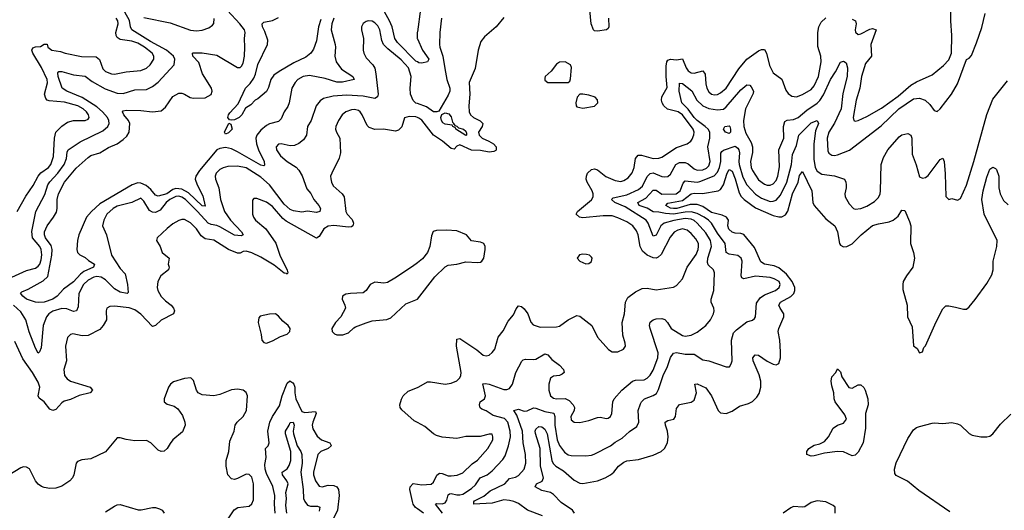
# Model space of a CAD drawing. Header units: inches. Extents: x 1694797 to 1849917, y 907313 to 1017959.
# Tile 694 of 834: x 1817283 to 1824009, y 961589 to 964939. Entities that reach past the tile are written whole.
import ezdxf

# ---------------------------------------------------------------- set-up
doc = ezdxf.new("R2010")
doc.units = ezdxf.units.IN
doc.header["$MEASUREMENT"] = 0
doc.layers.add('B8916', color=7, linetype='Continuous')
doc.layers.add('B8926', color=7, linetype='Continuous')

msp = doc.modelspace()

# ---------------------------------------------------------------- linework, layer by layer
at = {"layer": 'B8916', "color": 5}
for points, elevation in [([(1820000, 964650), (1819990, 964656), (1819863.7, 964783.7), (1819846.6, 964810), (1819826.5, 964890), (1819810.3, 964930), (1819750, 965036.8)], 640), ([(1817230, 963180.6), (1817330, 963226.3), (1817390, 963241.7), (1817410, 963255.6), (1817420.2, 963270), (1817430, 963299.1), (1817433.3, 963333.3), (1817430.4, 963370), (1817420.5, 963390), (1817371.2, 963450), (1817366.6, 963493.4), (1817394, 963630), (1817455, 963745), (1817475.8, 963810), (1817488, 963832), (1817544.1, 963890), (1817587.4, 963950), (1817601.8, 963990), (1817606.4, 964033.6), (1817613.8, 964050), (1817696.3, 964103.7), (1817850, 964180.8), (1817884.1, 964210), (1817894, 964230), (1817893.1, 964250), (1817883.6, 964270), (1817849.1, 964310), (1817810, 964342.6), (1817710, 964407.5), (1817604.4, 964450), (1817572.4, 964470), (1817545.5, 964550), (1817543.4, 964576.6), (1817550, 964584.9), (1817570, 964585.4), (1817650, 964561.3), (1817730, 964551.9), (1817777.3, 964517.3), (1817866.5, 964466.5), (1817950, 964437), (1817990, 964434.7), (1818070, 964459.5), (1818150, 964461.9), (1818190, 964482.3), (1818230, 964511), (1818339.3, 964630), (1818343.2, 964670), (1818334, 964690), (1818286.1, 964730), (1818176.9, 964790), (1818049.6, 964869.7), (1818040.6, 964890), (1818032.4, 964932.4), (1818002, 964990)], 660), ([(1817265.8, 963630), (1817325.8, 963734.2), (1817374.3, 963805.7), (1817408.7, 963870), (1817427.6, 963892.4), (1817479.5, 963930), (1817495.7, 963950), (1817514.5, 964005.5), (1817521.3, 964130), (1817530.7, 964170), (1817570, 964211.2), (1817610, 964238.9), (1817650, 964249.3), (1817730.5, 964249.4), (1817750, 964258.7), (1817758, 964270), (1817753.8, 964290), (1817739.3, 964310), (1817716.5, 964330), (1817679.2, 964350), (1817590, 964375.8), (1817485.2, 964385.2), (1817469.9, 964389.9), (1817460.8, 964400.8), (1817452.9, 964430), (1817472.9, 964507.1), (1817471.4, 964530), (1817433.1, 964613.1), (1817372.6, 964710), (1817367, 964730), (1817373.3, 964746.7), (1817390, 964753.9), (1817425.1, 964754.9), (1817450, 964772.3), (1817470, 964771.3), (1817474.6, 964750), (1817501.6, 964730), (1817562.3, 964722.3), (1817593.4, 964710), (1817706.4, 964686.4), (1817805.2, 964685.2), (1817827.4, 964667.4), (1817850, 964602), (1817870, 964584.1), (1817910, 964568.4), (1817930, 964566.8), (1818010, 964583.2), (1818110, 964591.7), (1818150, 964607.6), (1818174.4, 964630), (1818198.5, 964670), (1818199.8, 964690), (1818187.9, 964710), (1818135.4, 964750), (1818090, 964777.7), (1818050, 964791.5), (1817970, 964804.1), (1817950, 964817.6), (1817941.7, 964830), (1817939, 964850), (1817954.8, 964910), (1817952.5, 964930), (1817942.7, 964950)], 680), ([(1819430, 964949.8), (1819414.4, 964910), (1819411.9, 964870), (1819437.1, 964770), (1819439.8, 964750), (1819435.5, 964690), (1819445.5, 964650), (1819481.7, 964601.7), (1819559.5, 964550), (1819567.3, 964530), (1819487.3, 964512.7), (1819450, 964511.6), (1819370, 964537.6), (1819263.2, 964556.8), (1819219.5, 964550), (1819183.2, 964530), (1819163.9, 964510), (1819142.2, 964470), (1819124.4, 964370), (1819114.3, 964345.7), (1819088.7, 964310), (1819070, 964262.6), (1819050, 964244.1), (1818990, 964227.7), (1818970, 964217), (1818930, 964184.8), (1818903.9, 964150), (1818897.3, 964130), (1818900.6, 964090), (1818913.5, 964050), (1818953.3, 963970), (1818955.8, 963944.2), (1818950, 963941.4), (1818930, 963946.1), (1818770, 964036.7), (1818730, 964055.7), (1818690, 964065.3), (1818650, 964058.2), (1818630, 964049.4), (1818510.9, 963910), (1818485.9, 963870), (1818482.2, 963850), (1818494.7, 963810), (1818535.1, 963735.1), (1818550, 963666), (1818530, 963668.5), (1818435.3, 963755.3), (1818390, 963782.1), (1818350, 963786.4), (1818330, 963778.2), (1818288.9, 963750), (1818230, 963733.3), (1818210, 963741.6), (1818179.3, 963779.3), (1818147.2, 963807.2), (1818110, 963822.8), (1818090, 963823.9), (1818051.6, 963810), (1817830, 963681.1), (1817773.3, 963630), (1817740.1, 963590), (1817688.1, 963470), (1817677.7, 963430), (1817674.4, 963370), (1817677.8, 963350), (1817693.4, 963333.4), (1817730, 963315.2), (1817753.9, 963293.9), (1817793.1, 963270), (1817787.8, 963250), (1817721, 963219), (1817698.5, 963201.5), (1817650, 963148.4), (1817581.7, 963098.3), (1817539.7, 963050), (1817510.3, 963030), (1817449.3, 963010.7), (1817410, 963006.8), (1817390, 963009.8), (1817330, 963030.9), (1817303.8, 963050), (1817289.7, 963070.3), (1817298.7, 963081.3), (1817341.1, 963098.9), (1817444, 963156), (1817474.6, 963185.4), (1817501.8, 963330), (1817504, 963370), (1817497.5, 963397.5), (1817460.1, 963450), (1817452.5, 963470), (1817453, 963490), (1817470, 963531.1), (1817514.6, 963590), (1817534.8, 963625.2), (1817539.9, 963650), (1817538.8, 963710), (1817547.8, 963750), (1817590, 963829.1), (1817670, 963923.9), (1817750, 963997.8), (1817770, 964011.3), (1817830.8, 964029.2), (1817890, 964065.3), (1817948.3, 964091.7), (1817990, 964119.7), (1818015.9, 964144.1), (1818029.9, 964170.1), (1818034.8, 964230), (1818025.5, 964250), (1817995.4, 964290), (1817985.6, 964310), (1817990, 964316.3), (1818010, 964320.3), (1818110, 964318.7), (1818189.8, 964310.2), (1818250, 964315.5), (1818279.5, 964340.5), (1818330, 964415.2), (1818370, 964437.3), (1818390, 964437.3), (1818410, 964430.2), (1818447, 964407), (1818470, 964402.2), (1818550, 964406), (1818591.7, 964428.3), (1818598.9, 964450), (1818592.8, 964470), (1818532.2, 964570), (1818506.3, 964646.3), (1818465.1, 964690), (1818463.7, 964710), (1818467.3, 964712.7), (1818530, 964711.5), (1818630, 964695.3), (1818770, 964611.5), (1818790, 964611.7), (1818798.8, 964621.2), (1818810, 964642), (1818817.7, 964690), (1818822, 964750), (1818819.3, 964810), (1818824.1, 964850), (1818818.1, 964870), (1818787.5, 964910), (1818701.7, 965001.7)], 640), ([(1818130, 964954.4), (1818310, 964917), (1818450, 964866.6), (1818490, 964862.6), (1818530, 964866.5), (1818575.9, 964884.1), (1818599.9, 964900.1), (1818608.3, 964911.7), (1818612.6, 964947.4)], 660), ([(1819340.8, 964939.2), (1819324.4, 964890), (1819310, 964793.2), (1819290, 964737.2), (1819273, 964710), (1819237.8, 964682.2), (1819155.7, 964644.3), (1819054.7, 964585.3), (1819020, 964560), (1818998, 964530), (1818983.9, 964476.1), (1818970, 964449.4), (1818910, 964397.2), (1818890.8, 964389.2), (1818862, 964358), (1818825.7, 964334.3), (1818800.4, 964290), (1818781.6, 964270), (1818750, 964254.3), (1818731.9, 964251.9), (1818715.5, 964255.5), (1818704, 964270), (1818709, 964290), (1818717.6, 964302.4), (1818774.7, 964365.2), (1818825.6, 964470), (1818856.9, 964503.1), (1818881.5, 964538.5), (1818893.4, 964566.6), (1818910, 964632.2), (1818976.1, 964770), (1818978, 964798), (1818958.7, 964858.7), (1818942.2, 964890), (1818938.4, 964910), (1818950, 964921.6), (1819010, 964932.2), (1819050, 964954)], 620), ([(1820000, 964365.3), (1819990, 964368.9), (1819970, 964387.9), (1819952.4, 964430), (1819950.5, 964470), (1819957.3, 964550), (1819938.9, 964610), (1819890, 964664.9), (1819798.5, 964738.5), (1819769.4, 964769.4), (1819756.3, 964796.3), (1819742.9, 964870), (1819730, 964896), (1819710, 964916.8), (1819690, 964928.4), (1819664.7, 964930), (1819650, 964926), (1819630, 964911.8), (1819618.7, 964890), (1819617.4, 964870), (1819631.3, 964810), (1819629.1, 964730), (1819633.1, 964710), (1819650, 964677.1), (1819695.3, 964630), (1819708.7, 964608.7), (1819716.8, 964570), (1819731.4, 964430), (1819728.5, 964411.5), (1819710, 964399.8), (1819630, 964416.7), (1819515.7, 964424.3), (1819423.6, 964416.4), (1819358.8, 964401.2), (1819334.6, 964385.4), (1819309.4, 964350.6), (1819274.7, 964250), (1819250.3, 964210), (1819242.2, 964150), (1819221.6, 964118.4), (1819190, 964092.3), (1819160.8, 964079.2), (1819130, 964076.8), (1819068.5, 964091.5), (1819050, 964089.6), (1819034.9, 964070), (1819037.3, 964050), (1819065, 964010), (1819110, 963971.1), (1819170.7, 963930.7), (1819190.1, 963910.1), (1819211.8, 963871.8), (1819244.4, 963784.4), (1819271.5, 963751.5), (1819292.9, 963710), (1819326.8, 963670), (1819338, 963650), (1819333.4, 963630), (1819310, 963622.9), (1819250, 963630.5), (1819210, 963625), (1819153.3, 963633.3), (1819130, 963642.9), (1819090, 963679.9), (1818990.4, 963810), (1818930, 963864.4), (1818830, 963927.7), (1818770, 963938.9), (1818703.9, 963936.1), (1818672.5, 963927.5), (1818650, 963915.9), (1818625.6, 963890), (1818619.3, 963870), (1818619.7, 963850), (1818642.7, 963790), (1818655.7, 963710), (1818683, 963630), (1818723, 963570), (1818798, 963490), (1818810.3, 963470), (1818796.8, 963463.2), (1818750, 963468.5), (1818650, 963525.4), (1818630, 963533.7), (1818590, 963539.9), (1818570, 963549.4), (1818496.8, 963630), (1818414.9, 963710), (1818390, 963727.5), (1818370, 963734.2), (1818350, 963732.3), (1818309.1, 963710), (1818282.9, 963690), (1818242, 963638), (1818210, 963622.8), (1818190, 963623.7), (1818170, 963635.8), (1818130, 963700.5), (1818110, 963719.6), (1818048.8, 963691.2), (1817950, 963666.1), (1817920.8, 963650), (1817878.5, 963610), (1817859, 963570), (1817848.9, 963530), (1817875.6, 963470), (1817909.3, 963330), (1817970, 963240.3), (1818002.8, 963202.7), (1818019.1, 963130), (1818023.5, 963076.5), (1818018, 963070), (1817970, 963078.8), (1817930, 963099.9), (1817870, 963161.3), (1817840.4, 963180.4), (1817810, 963184.5), (1817790, 963180.6), (1817750, 963160.3), (1817719.2, 963130), (1817686.9, 963070), (1817682.2, 962977.8), (1817670.1, 962949.9), (1817650, 962947.1), (1817604.4, 962964.4), (1817570, 962967.2), (1817510, 962947.9), (1817482.2, 962930), (1817465.1, 962910), (1817442.5, 962850), (1817430, 962699), (1817418, 962670), (1817410, 962662), (1817390, 962696.2), (1817348.4, 962808.4), (1817324.9, 962890), (1817290, 962943.5), (1817240.8, 962990)], 660), ([(1820000, 964854.7), (1819999.4, 964850), (1819999.1, 964810), (1820000, 964808.1)], 640), ([(1820000, 964271), (1819990, 964274.9), (1819942.6, 964277.4), (1819911.8, 964268.2), (1819892.9, 964207.1), (1819870, 964184), (1819850, 964178.5), (1819768, 964192), (1819710, 964188.4), (1819670, 964203.1), (1819656.8, 964216.8), (1819623.4, 964290), (1819610, 964309.8), (1819597.9, 964317.9), (1819570, 964325), (1819550, 964323.4), (1819511.7, 964310), (1819486, 964290), (1819460.2, 964250), (1819442.8, 964210), (1819441.3, 964190), (1819447.9, 964170), (1819470.3, 964130), (1819474.9, 964030), (1819466.1, 963993.9), (1819414.3, 963890), (1819407.4, 963870), (1819407.7, 963852.3), (1819412.4, 963830), (1819424.8, 963804.8), (1819485.7, 963750), (1819498.9, 963730), (1819510.2, 963630), (1819521.2, 963610), (1819554, 963574), (1819563.3, 963550), (1819558.2, 963530), (1819550, 963524.3), (1819530, 963522.9), (1819430, 963534.2), (1819390, 963529.3), (1819360.9, 963510), (1819330, 963458.9), (1819310, 963447.6), (1819103, 963563), (1819080.4, 963580.4), (1819010, 963662), (1818970, 963692.4), (1818903.4, 963716.6), (1818883.4, 963716.6), (1818873.4, 963706.6), (1818874, 963610), (1818880.3, 963590), (1818893.1, 963570), (1818965.5, 963510), (1819032.3, 963412.3), (1819060.2, 963330), (1819110, 963227.7), (1819115.6, 963210), (1819110, 963200.5), (1819105.5, 963205.5), (1819090, 963208.2), (1819021.5, 963261.5), (1818930, 963316.3), (1818870, 963345.8), (1818830, 963358.3), (1818810, 963355.7), (1818790, 963345.6), (1818770, 963344.6), (1818709.2, 963369.2), (1818610, 963433), (1818550, 963442), (1818522.4, 963462.4), (1818490, 963509.8), (1818450, 963550.8), (1818410, 963574), (1818390, 963574), (1818370, 963567.1), (1818330, 963543.9), (1818290, 963513.3), (1818223, 963450), (1818218, 963430), (1818242, 963390), (1818257, 963350), (1818303.1, 963310), (1818298, 963270), (1818304.9, 963250), (1818299.6, 963230), (1818248.4, 963190), (1818226.2, 963150), (1818222.6, 963110), (1818227.5, 963090), (1818250, 963049.1), (1818278.7, 963018.7), (1818317.6, 962990), (1818333.7, 962970), (1818339.5, 962950), (1818333.4, 962930), (1818250, 962886.8), (1818210, 962850.7), (1818190, 962844.5), (1818110, 962928.2), (1818070, 962958.3), (1818030, 962971.4), (1817930, 962981.5), (1817899.5, 962980.5), (1817879.1, 962970), (1817872.7, 962950), (1817877, 962890), (1817854, 962850), (1817830, 962822.4), (1817750, 962783.4), (1817710, 962780.7), (1817646.8, 962793.2), (1817630, 962789.6), (1817610, 962769.4), (1817597.1, 962710), (1817601.8, 962610), (1817583.6, 962550), (1817589.6, 962510), (1817607.1, 962487.1), (1817630.3, 962470), (1817763.7, 962430), (1817780.9, 962410), (1817764.6, 962390), (1817690, 962373.5), (1817630, 962346.3), (1817585.8, 962334.2), (1817570, 962323.1), (1817530, 962277.3), (1817510, 962269.8), (1817490, 962280.4), (1817450.7, 962330), (1817415.3, 962355.3), (1817409.8, 962370), (1817419.9, 962430), (1817410, 962464.4), (1817371.4, 962530), (1817303.5, 962623.5), (1817250, 962740.7)], 680), ([(1820000, 963279), (1819966.4, 963253.6), (1819846.8, 963173.2), (1819795.5, 963144.5), (1819770, 963139.1), (1819710, 963146), (1819678, 963130), (1819650.2, 963089.8), (1819630, 963074.7), (1819542, 963070), (1819510, 963064.2), (1819488.8, 963051.2), (1819486.4, 963030), (1819504.9, 962990), (1819507.7, 962970), (1819477.1, 962910), (1819440.5, 962870), (1819415.5, 962830), (1819417.3, 962810), (1819432.7, 962792.7), (1819450, 962786.4), (1819490, 962787.4), (1819530, 962799.5), (1819565, 962835), (1819577.8, 962842.2), (1819650, 962868.9), (1819690, 962882.6), (1819790, 962892.2), (1819818, 962902), (1819921.7, 962998.3), (1819999.5, 963030), (1820000, 963030.6)], 720), ([(1818706.7, 961530), (1818747.5, 961592.5), (1818773.2, 961606.9), (1818850, 961617.8), (1818870, 961632.9), (1818880.6, 961659.4), (1818879.9, 961770), (1818870, 961814.9), (1818850, 961833.5), (1818830, 961835.6), (1818770, 961805.9), (1818750, 961799.7), (1818730, 961802.6), (1818704.6, 961830), (1818692.7, 961890), (1818694.6, 961930), (1818712.7, 961990), (1818718.5, 962061.5), (1818747.4, 962130), (1818755.1, 962170), (1818768.3, 962190), (1818810.5, 962229.5), (1818833.1, 962270), (1818839.6, 962370), (1818830, 962393.2), (1818810, 962409.4), (1818770, 962416.2), (1818730, 962411.8), (1818650, 962378.4), (1818610, 962369.3), (1818530, 962378), (1818502.9, 962390), (1818491.5, 962410), (1818470, 962474), (1818453, 962493), (1818410, 962488.3), (1818334.7, 962465.3), (1818312.7, 962450), (1818300.3, 962430), (1818270.5, 962350.5), (1818270.5, 962330), (1818290, 962312.7), (1818339.4, 962299.4), (1818362.5, 962282.5), (1818395.6, 962235.6), (1818410.5, 962190.5), (1818412.4, 962170), (1818395.8, 962124.2), (1818330, 962069.6), (1818310, 962046), (1818289.5, 962010.5), (1818270, 961993.6), (1818250, 961990.6), (1818230, 961999.8), (1818178, 962050), (1818150, 962065.6), (1818070, 962063.6), (1818010, 962071.6), (1817970, 962084.5), (1817950, 962083.7), (1817870, 961987.6), (1817770, 961941.1), (1817707.2, 961932.8), (1817679, 961921), (1817668.4, 961910), (1817653.4, 961830), (1817644.9, 961810), (1817626, 961790), (1817570, 961754), (1817530, 961741.1), (1817490, 961737.7), (1817450, 961743.5), (1817431.7, 961751.7), (1817408.2, 961768.2), (1817390.6, 961790.6), (1817350, 961871.1), (1817330, 961883.5), (1817310, 961886.3), (1817290, 961879.6), (1817210, 961829.5)], 720), ([(1819028.9, 961570), (1819024.2, 961630), (1819027.1, 961690), (1819011.4, 961751.4), (1818970, 961839.4), (1818960.1, 961870), (1818958.1, 961901.9), (1818965.7, 961950), (1818962.2, 962010), (1818979.7, 962030), (1818987.6, 962050), (1818979.1, 962130), (1818993, 962190), (1819010, 962230.3), (1819056.8, 962303.2), (1819075.9, 962370), (1819110, 962456.5), (1819128.2, 962471.8), (1819150, 962460.1), (1819156.9, 962450), (1819163.2, 962430), (1819163.1, 962390), (1819169, 962350), (1819210, 962263.5), (1819230, 962255.8), (1819303, 962263), (1819308.9, 962250), (1819284.6, 962190), (1819281, 962170), (1819286.2, 962146.2), (1819314.1, 962094.1), (1819345.8, 962070), (1819402, 962050), (1819411.8, 962031.8), (1819411.1, 962028.9), (1819390.1, 962010), (1819340.2, 961990), (1819319, 961970), (1819290.8, 961850), (1819290.9, 961830), (1819303.2, 961790), (1819330, 961754), (1819350, 961750.2), (1819390, 961759.7), (1819430, 961759.2), (1819450.1, 961750.1), (1819461.3, 961730), (1819464.7, 961690), (1819453.4, 961590), (1819426.4, 961533.6)], 680), ([(1820000, 962187.8), (1819978.9, 962198.9), (1819893.9, 962273.9), (1819882.6, 962290), (1819879.1, 962310), (1819891.3, 962348.7), (1819903.5, 962370), (1819937.5, 962402.5), (1820000, 962427.2)], 680), ([(1819109, 961570), (1819100.9, 961620.9), (1819104.8, 961670), (1819101.6, 961710), (1819116.4, 961770), (1819108.8, 961790), (1819077.9, 961830), (1819075, 961850), (1819110, 961872.8), (1819124.4, 961895.6), (1819134.8, 961930), (1819134.2, 961990), (1819099.9, 962110), (1819099, 962130), (1819124.2, 962170), (1819130, 962188.4), (1819150.8, 962190), (1819157.7, 962170), (1819151.5, 962130), (1819153.5, 962110), (1819177.7, 962030), (1819204.1, 961990), (1819211.6, 961970), (1819212.1, 961910), (1819203.9, 961850), (1819220.1, 961730), (1819220.9, 961670), (1819230, 961648), (1819250, 961624.6), (1819270, 961617.9), (1819316.8, 961616.8), (1819332.5, 961610), (1819330, 961583.1)], 660), ([(1820000, 961598.5), (1819987.1, 961607.1), (1819972.1, 961630), (1819965.9, 961650), (1819949, 961730), (1819949.4, 961750), (1819970, 961771.1), (1820000, 961767.1)], 680), ([(1817870, 961578.2), (1817930, 961617), (1817950, 961626.6), (1817970, 961628.9), (1818092.1, 961592.1), (1818112.4, 961592.4), (1818190, 961608.8), (1818210, 961608.6), (1818239, 961599), (1818255.6, 961590), (1818270.2, 961570)], 720)]:
    msp.add_lwpolyline(points, dxfattribs=dict(at, elevation=elevation))
for points, elevation in [([(1818690, 964156), (1818681.6, 964170), (1818712, 964232), (1818724.7, 964224.7), (1818734.9, 964190), (1818710, 964165.7)], 620), ([(1819030, 962929.5), (1818990, 962928), (1818926.1, 962913.9), (1818916.4, 962903.6), (1818911.8, 962870), (1818933.4, 962790), (1818938, 962750), (1818950, 962734), (1818970, 962730.4), (1819010, 962744.9), (1819065.3, 962774.7), (1819110, 962790.4), (1819129.6, 962810), (1819130.7, 962830.7), (1819116.9, 962850), (1819079.8, 962879.8), (1819050, 962915.1)], 720)]:
    msp.add_lwpolyline(points, close=True, dxfattribs=dict(at, elevation=elevation))
at = {"layer": 'B8926', "color": 5}
for points, elevation in [([(1820021, 965010), (1820000, 964854.7)], 640), ([(1821305.7, 964950), (1821307.7, 964890), (1821302.1, 964877.9), (1821290.8, 964869.2), (1821230, 964861.3), (1821210, 964862.9), (1821202.9, 964870), (1821186.7, 964910), (1821175.4, 965030)], 680), ([(1820590, 964953.6), (1820537.8, 964890), (1820458.4, 964821.6), (1820434.3, 964790), (1820414.9, 964730), (1820394.5, 964605.5), (1820353.8, 964510), (1820357.8, 964430), (1820351.1, 964351.1), (1820353.6, 964310), (1820363.2, 964290), (1820382.8, 964270), (1820428.8, 964248.8), (1820446.6, 964230), (1820441.6, 964210), (1820417.1, 964170), (1820421.5, 964150), (1820441.5, 964130), (1820488.5, 964110), (1820520.9, 964090), (1820537.4, 964070), (1820539, 964050), (1820535.1, 964044.9), (1820522, 964038), (1820490, 964034.1), (1820430, 964045), (1820370, 964048.8), (1820290, 964084.9), (1820270, 964075.6), (1820250, 964055.3), (1820230, 964058.9), (1820172.4, 964110), (1820110.6, 964150.6), (1820030, 964252.2), (1820010, 964267.2), (1820000, 964271)], 680), ([(1820000, 962427.2), (1820010, 962431.1), (1820070, 962465.8), (1820090, 962466.9), (1820190, 962450.2), (1820230, 962457.6), (1820270, 962471.8), (1820290, 962493), (1820297.6, 962510), (1820298.9, 962530), (1820267.2, 962710), (1820270, 962757.1), (1820290, 962762.4), (1820405, 962685), (1820450, 962649.1), (1820470, 962644.2), (1820490, 962648.7), (1820510, 962665.7), (1820528.5, 962690), (1820550.8, 962770), (1820585.2, 962814.8), (1820620, 962880), (1820656.5, 962923.5), (1820675.2, 962964.8), (1820690, 962984.2), (1820710, 962980.2), (1820730, 962963.9), (1820753.7, 962930), (1820774.5, 962874.5), (1820790, 962855.3), (1820838.7, 962838.7), (1820950, 962842), (1820970, 962846.3), (1821030, 962888.8), (1821070, 962910.3), (1821090, 962918.9), (1821110, 962914.3), (1821191.7, 962851.7), (1821230, 962770.4), (1821305.8, 962685.9), (1821330, 962670.6), (1821370, 962670.5), (1821409, 962690), (1821420.9, 962710), (1821419.6, 962730), (1821403.8, 962783.8), (1821398.4, 962870), (1821414.8, 962930), (1821420.7, 963010), (1821437.1, 963042.9), (1821490, 963080.2), (1821536.5, 963103.5), (1821570, 963106.4), (1821630, 963093.1), (1821750, 963111.7), (1821770, 963123.1), (1821811.3, 963170), (1821843.4, 963250), (1821903.5, 963336.5), (1821917.8, 963370), (1821921.1, 963390), (1821919.1, 963410), (1821902.4, 963442.4), (1821870, 963479.3), (1821842, 963502), (1821810, 963510.8), (1821778.2, 963501.8), (1821753, 963487), (1821725.9, 963454.1), (1821665.2, 963334.8), (1821643.8, 963316.2), (1821630, 963310.7), (1821610, 963312.2), (1821570, 963331.9), (1821538.6, 963358.6), (1821522.6, 963390), (1821507.8, 963470), (1821497.6, 963497.6), (1821470.8, 963530), (1821430, 963559.5), (1821370, 963586.3), (1821330, 963598.3), (1821270, 963599.9), (1821130, 963584.8), (1821108, 963590), (1821083.5, 963610), (1821094, 963630), (1821190, 963709.5), (1821200.4, 963730), (1821200.9, 963750), (1821194.6, 963770), (1821159, 963830), (1821153.6, 963850), (1821154.4, 963870), (1821162.4, 963890), (1821190, 963916.5), (1821210, 963920.9), (1821230, 963912.9), (1821287.8, 963867.8), (1821350, 963839.5), (1821390, 963834.8), (1821410, 963839.8), (1821440.7, 963859.3), (1821466.9, 963893.1), (1821480.7, 963930), (1821489.9, 963990.1), (1821507, 964013), (1821530, 964014.4), (1821610, 963991.2), (1821650, 963992.5), (1821670, 963999.8), (1821770, 964065.2), (1821843.5, 964090), (1821868.6, 964110), (1821877, 964123), (1821888.5, 964151.5), (1821889.9, 964170), (1821884, 964190), (1821810, 964287.9), (1821780.6, 964310), (1821708, 964328), (1821682.8, 964350), (1821670.9, 964370), (1821666.6, 964390), (1821668.7, 964411.3), (1821705.1, 964474.9), (1821698.6, 964550), (1821699.4, 964620.6), (1821703, 964650), (1821710, 964662.5), (1821730, 964669.6), (1821770, 964665.2), (1821810, 964671.8), (1821836.8, 964610), (1821850, 964590.2), (1821870, 964575.5), (1821890, 964573.3), (1821950, 964589), (1821966.5, 964566.5), (1821970, 964501), (1821976.6, 964470), (1821990, 964446.2), (1822010, 964430.2), (1822030, 964425.4), (1822050, 964428.5), (1822070, 964438.5), (1822110, 964471.1), (1822196.8, 964603.2), (1822251.5, 964668.5), (1822330, 964726.3), (1822350, 964735.8), (1822370, 964735.8), (1822385.8, 964710), (1822405.9, 964625.9), (1822430, 964576.5), (1822490, 964532.4), (1822517, 964457), (1822533.9, 964433.9), (1822556.8, 964416.8), (1822590, 964412.8), (1822630, 964427.1), (1822690, 964461.8), (1822710, 964486.9), (1822739.1, 964550), (1822758.3, 964650), (1822755.6, 964690), (1822735.1, 964755.1), (1822735.9, 964850), (1822742, 964890), (1822758.4, 964921.6), (1822790, 964951.2)], 680), ([(1820165.4, 964950), (1820153.2, 964850), (1820150.2, 964769.8), (1820152.8, 964750), (1820174.8, 964690), (1820186.4, 964606.4), (1820201.6, 964530), (1820220.6, 964470), (1820220.6, 964450), (1820210, 964422.4), (1820145.7, 964314.3), (1820131.6, 964308.5), (1820110, 964309), (1820062.9, 964342.8), (1820000, 964365.3)], 660), ([(1820172, 961570), (1820124, 961630), (1820130, 961635.6), (1820170, 961633.7), (1820190, 961639.7), (1820202, 961658), (1820210, 961694), (1820219, 961701), (1820230, 961704.3), (1820270, 961694.1), (1820290, 961694.6), (1820310, 961700.1), (1820370, 961737.2), (1820397.9, 961762.1), (1820428.8, 961811.2), (1820476, 961830), (1820510, 961857.5), (1820584.1, 961936), (1820598.9, 961961.1), (1820622.5, 962030), (1820635.1, 962090), (1820632.7, 962130), (1820617.1, 962190), (1820594.8, 962214.8), (1820517.1, 962237.1), (1820470, 962268.7), (1820439, 962279), (1820429.1, 962289.1), (1820424.2, 962310), (1820429.7, 962330), (1820459.1, 962350), (1820465.8, 962370), (1820446.8, 962453.2), (1820464.4, 962455.6), (1820490, 962450.9), (1820590, 962413.5), (1820610, 962414), (1820630, 962420.9), (1820650.5, 962449.5), (1820671.3, 962528.7), (1820712.8, 962607.2), (1820722.8, 962617.2), (1820739.1, 962620.9), (1820790, 962617.4), (1820810, 962620.2), (1820870, 962657.6), (1820890, 962651.2), (1820918.8, 962618.8), (1820970, 962579), (1820998.9, 962550), (1821002.6, 962530), (1820990, 962517.4), (1820970.8, 962509.2), (1820930, 962504.8), (1820910.1, 962489.9), (1820897.4, 962450), (1820897.2, 962410), (1820909.4, 962370), (1820930, 962355), (1820950, 962351), (1821010, 962353), (1821037.6, 962337.6), (1821064.8, 962310), (1821072.3, 962290), (1821070.2, 962270), (1821048.1, 962230), (1821050, 962206.4), (1821071.5, 962191.5), (1821110, 962187.9), (1821170, 962201.3), (1821230, 962222.8), (1821250, 962224.4), (1821290, 962214.9), (1821302, 962218), (1821319.7, 962230), (1821328.5, 962250), (1821336.1, 962330), (1821344.5, 962350), (1821397.2, 962410), (1821470, 962470.9), (1821490, 962477.6), (1821550, 962480.1), (1821570, 962490.1), (1821590, 962511), (1821610, 962545.2), (1821641.7, 962630), (1821644.6, 962664.6), (1821590.8, 962830), (1821586, 962850), (1821590, 962872.7), (1821610.9, 962889.1), (1821630, 962896.5), (1821670, 962898.2), (1821690, 962892.2), (1821709.1, 962870), (1821732.4, 962830), (1821810, 962783.2), (1821830, 962778.4), (1821870, 962785.7), (1821910, 962804.7), (1821969.2, 962850.8), (1822001.4, 962890), (1822022.7, 962930), (1822027.4, 962950), (1822025.3, 962970), (1822007.6, 963010), (1822006, 963030), (1822025.6, 963090), (1822028.9, 963210), (1822022.8, 963230), (1821985.5, 963265.5), (1821980.6, 963280.6), (1821983, 963310), (1822009.4, 963390), (1822001.7, 963430), (1821970, 963482.6), (1821912, 963550), (1821890, 963568.4), (1821870, 963576.3), (1821830, 963580.7), (1821752.4, 963567.6), (1821686.4, 963550), (1821662.9, 963530), (1821630, 963467.9), (1821610, 963461), (1821576.6, 963550), (1821563.1, 963570), (1821419.7, 963659.7), (1821349.7, 963690), (1821326.6, 963710), (1821336.6, 963723.4), (1821430, 963742.9), (1821510, 963778.2), (1821537.1, 963802.9), (1821570, 963867.7), (1821590, 963889.5), (1821610, 963893.3), (1821670, 963868.9), (1821690, 963865), (1821710, 963867.5), (1821730, 963884), (1821765.4, 963950), (1821790, 963962.8), (1821830, 963962.5), (1821850, 963955), (1821890, 963919.8), (1821910.1, 963910.1), (1821950, 963913.2), (1821974.5, 963925.5), (1821990, 963941.1), (1822000.1, 963970), (1821985.1, 964070), (1821997.6, 964130), (1821997, 964170), (1821986.8, 964190), (1821966.7, 964210), (1821910.8, 964250), (1821890.6, 964270), (1821848.8, 964328.8), (1821805.9, 964370), (1821787.6, 964450), (1821790, 964504.9), (1821810, 964502), (1821873.7, 964453.7), (1821909, 964389), (1821950, 964350.5), (1821990, 964332), (1822050, 964322.9), (1822090, 964328.6), (1822110, 964342.8), (1822210, 964459.3), (1822250, 964494.3), (1822270, 964492.2), (1822280.7, 964480.7), (1822296.2, 964450), (1822294, 964434), (1822242.1, 964330), (1822227, 964250), (1822229.3, 964210), (1822242.9, 964162.9), (1822279.7, 964099.7), (1822289.6, 964070), (1822288, 964031.9), (1822276.4, 963970), (1822280.6, 963930), (1822288.6, 963908.6), (1822330, 963844.8), (1822370, 963816.1), (1822390, 963808.9), (1822410, 963808.8), (1822430, 963817.8), (1822450, 963840.2), (1822462.1, 963870), (1822474.2, 963934.2), (1822469.9, 964049.9), (1822503.2, 964130), (1822501.8, 964210), (1822510, 964242.6), (1822526.9, 964253.1), (1822570, 964258), (1822602, 964270), (1822659.7, 964320.3), (1822730, 964367.8), (1822750, 964386.3), (1822774.6, 964425.4), (1822820.9, 964530), (1822856.8, 964583.2), (1822890, 964648.7), (1822910, 964655.3), (1822930, 964644.9), (1822937.3, 964610), (1822935.6, 964550), (1822905.2, 964434.8), (1822893.8, 964330), (1822850, 964232.9), (1822810.8, 964170), (1822800.1, 964130), (1822804, 964044), (1822810, 964027), (1822830, 964012.6), (1822850, 964010.2), (1822870, 964014.8), (1822951.8, 964048.2), (1823167.1, 964212.9), (1823288.5, 964330), (1823390, 964398.1), (1823430, 964401.8), (1823468.1, 964388.1), (1823500.5, 964360.5), (1823530, 964319.1), (1823550, 964310.6), (1823570, 964330.4), (1823648.3, 964430), (1823690, 964501.3), (1823750, 964667.7), (1823770, 964676.3), (1823784.7, 964695.2), (1823819.8, 964780.2), (1823855.6, 964884.4), (1823879.5, 964980.5)], 660), ([(1822970, 964942.6), (1822992, 964930), (1822996.9, 964910), (1822991, 964870), (1822993, 964853), (1823010, 964838.4), (1823030, 964842.6), (1823090, 964874.1), (1823110, 964879), (1823133.8, 964870), (1823097.9, 964770), (1823102, 964690), (1823060.4, 964639.6), (1823033.8, 964550), (1823021.9, 964470), (1822997.9, 964390), (1822976.5, 964270), (1822982, 964250), (1822990, 964245.7), (1823010, 964249.2), (1823070, 964276.6), (1823170, 964334.4), (1823283.5, 964416.5), (1823370, 964490.5), (1823410, 964515), (1823516.9, 964563.1), (1823594.5, 964625.5), (1823630, 964664.2), (1823648, 964710), (1823650, 964830), (1823643.1, 964930), (1823644.2, 964995.8)], 680), ([(1820000, 964808.1), (1820035.4, 964730), (1820078.7, 964670), (1820068.9, 964650), (1820030, 964640.9), (1820010, 964644), (1820000, 964650)], 640), ([(1820854.7, 961550), (1820753, 961590), (1820690, 961636.2), (1820659.7, 961650), (1820630, 961656.3), (1820590, 961661.3), (1820510, 961637.9), (1820386, 961630), (1820385.7, 961645.7), (1820390, 961652.5), (1820454.4, 961685.6), (1820497.1, 961722.9), (1820596.5, 961770), (1820630, 961806), (1820670, 961815.2), (1820690, 961825.6), (1820730, 961870.4), (1820739.8, 961910), (1820739.1, 961970), (1820723.1, 962050), (1820718, 962130), (1820678.6, 962238.6), (1820658, 962270), (1820690, 962279.4), (1820730, 962266.5), (1820750, 962266.9), (1820792.2, 962287.8), (1820810, 962286.2), (1820870, 962262.9), (1820932.3, 962252.3), (1820939.9, 962230), (1820938.6, 962170), (1820954.5, 962070), (1820970, 962032.4), (1821004.8, 961984.8), (1821030, 961968.5), (1821050, 961963.8), (1821150, 961960.7), (1821190, 961966.4), (1821206.8, 961973.2), (1821319.7, 962030), (1821350, 962055), (1821398.4, 962081.6), (1821450, 962127.2), (1821499.8, 962160.2), (1821512, 962190), (1821508.7, 962270), (1821523.9, 962316.1), (1821531, 962330), (1821551.2, 962348.8), (1821610, 962372), (1821632.8, 962387.2), (1821647.1, 962413), (1821679.4, 962510), (1821708.2, 962571.8), (1821728.4, 962631.6), (1821750, 962662), (1821770, 962666), (1821830, 962654.1), (1821890, 962654.2), (1821950, 962615.8), (1821990, 962610.3), (1822110, 962568), (1822131.7, 962568.3), (1822144.5, 962590), (1822149.7, 962610.3), (1822146.6, 962750), (1822160.4, 962799.6), (1822178.8, 962821.2), (1822250, 962875.3), (1822290, 962886.7), (1822302, 962898), (1822309.7, 962910.3), (1822317.3, 963002.7), (1822341, 963039), (1822370, 963059.6), (1822446.6, 963090), (1822471.2, 963110), (1822477.8, 963130), (1822470.5, 963150), (1822436, 963170), (1822410, 963177.6), (1822310, 963187), (1822230, 963169.3), (1822215.8, 963175.8), (1822210.6, 963190.6), (1822218.2, 963290), (1822212.7, 963310), (1822189.1, 963329.1), (1822130, 963338.1), (1822108.2, 963348.2), (1822102.2, 963410), (1822050, 963481.2), (1822008.6, 963548.6), (1821988.7, 963570), (1821958.6, 963590), (1821910, 963615.8), (1821870, 963627.3), (1821830, 963625.3), (1821750, 963611.1), (1821695, 963615), (1821650, 963625.2), (1821610, 963626), (1821570, 963651.9), (1821515.6, 963670), (1821506.2, 963690), (1821561, 963719), (1821610, 963775.1), (1821630, 963774.4), (1821670, 963746.6), (1821766.6, 963750), (1821796.1, 963770), (1821816.6, 963823.4), (1821830, 963838), (1821910.3, 963829.7), (1821930, 963833.9), (1822026.4, 963873.6), (1822050, 963897), (1822064.1, 963930), (1822073.1, 963970), (1822072.9, 964027.1), (1822080.3, 964039.7), (1822091.5, 964048.5), (1822170, 964076.1), (1822190, 964062.2), (1822195.8, 964050), (1822200.3, 964030), (1822195.2, 963970), (1822198.8, 963950), (1822222.8, 963862.8), (1822251, 963811), (1822310, 963748.4), (1822350, 963719.4), (1822410, 963698.3), (1822430, 963699.1), (1822450, 963707.3), (1822479.8, 963740.2), (1822522.7, 963830), (1822555.1, 963950), (1822562.6, 964017.4), (1822590, 964080.2), (1822606.3, 964150), (1822690, 964235.1), (1822730, 964250.1), (1822740.2, 964230), (1822719.5, 964180.5), (1822707.9, 964090), (1822707.2, 963987.2), (1822716.6, 963930), (1822730, 963904.2), (1822763.2, 963883.2), (1822850, 963873.3), (1822917.1, 963850), (1822927, 963830), (1822928.7, 963810), (1822928.7, 963790), (1822919.5, 963750), (1822923.1, 963730), (1822950, 963682), (1822978.8, 963650), (1822990, 963646), (1823028.9, 963648.9), (1823070, 963664.7), (1823123, 963697), (1823150, 963724.4), (1823160.4, 963750), (1823162.4, 963770), (1823167.4, 963950), (1823182.9, 963997.1), (1823213, 964050), (1823290, 964139.3), (1823310, 964153.4), (1823350, 964160.7), (1823370, 964150.7), (1823376.9, 964130), (1823380.8, 964020.8), (1823408.1, 963948.1), (1823430, 963865.5), (1823450, 963855.8), (1823470, 963861.1), (1823490, 963875.3), (1823570, 963983.1), (1823590, 963993), (1823597.8, 963970), (1823605.5, 963885.5), (1823610.7, 963730.7), (1823630, 963711), (1823650, 963718), (1823690, 963706), (1823710, 963717.3), (1823750, 963808.2), (1823800.1, 963970), (1823890, 964291.8), (1823930, 964397), (1824030, 964522)], 640), ([(1821073.3, 961570), (1821059.2, 961590), (1820982.1, 961642.1), (1820930, 961696.4), (1820909.9, 961709.9), (1820850, 961725), (1820804.2, 961750), (1820814.5, 961770), (1820852.1, 961787.9), (1820861.1, 961810), (1820841.9, 961890), (1820837.6, 962010), (1820805.8, 962114.2), (1820804.6, 962130), (1820810, 962142.4), (1820830, 962162), (1820850, 962159.5), (1820870, 962142.9), (1820885.8, 962110), (1820917.9, 961930), (1820928.3, 961908.3), (1820945.4, 961890), (1820997.6, 961857.6), (1821070, 961795.7), (1821110, 961773.4), (1821130, 961771.8), (1821229.4, 961789.4), (1821282.6, 961810), (1821318.5, 961830), (1821341, 961850), (1821372.8, 961890), (1821410, 961916.5), (1821430, 961925.8), (1821510, 961935.5), (1821610, 961966.2), (1821664.2, 961990), (1821687.2, 962010), (1821707.4, 962050), (1821713.2, 962090), (1821708.3, 962130), (1821694.5, 962170), (1821693.3, 962190), (1821710, 962202.3), (1821752.7, 962210), (1821763, 962230), (1821770, 962284), (1821789.8, 962310.2), (1821870, 962327.2), (1821890, 962341.6), (1821906, 962390), (1821895.3, 962450), (1821910, 962452), (1821970, 962426), (1822010, 962370.3), (1822054.6, 962270), (1822070, 962254.6), (1822110, 962249.1), (1822150, 962265.2), (1822200.4, 962299.6), (1822262.4, 962317.6), (1822288.9, 962331.1), (1822318.6, 962361.4), (1822334.5, 962385.5), (1822346.3, 962430), (1822345, 962470), (1822333.7, 962513.7), (1822293.6, 962610), (1822292.4, 962630), (1822307.6, 962650), (1822330, 962647.7), (1822390, 962606.3), (1822430, 962586), (1822450, 962582.3), (1822470, 962590.7), (1822479.8, 962630), (1822481.1, 962670), (1822475.8, 962750), (1822464.6, 962810), (1822468.9, 962830), (1822502.8, 962910), (1822503.5, 962930), (1822477.3, 962970), (1822469.8, 962990), (1822480.3, 963010), (1822550.3, 963049.7), (1822571.2, 963070), (1822579, 963090), (1822578.9, 963110), (1822561, 963150), (1822520.3, 963200.3), (1822470, 963244), (1822438, 963258), (1822371.3, 963270), (1822345.5, 963285.5), (1822302.5, 963382.5), (1822230, 963471.6), (1822210, 963478.5), (1822170, 963480.6), (1822150, 963487.9), (1822127.8, 963507.8), (1822120.5, 963530), (1822124.6, 963570), (1822110.6, 963590), (1822082.9, 963602.9), (1822010, 963622.4), (1821950, 963662.1), (1821910, 963677.2), (1821863.8, 963676.2), (1821771.3, 963650), (1821750, 963649.3), (1821730, 963652.5), (1821696, 963670), (1821710, 963685.8), (1821810, 963705.2), (1821870, 963750.6), (1821890, 963754), (1821948.4, 963751.6), (1822054.7, 963770), (1822070, 963779.4), (1822090.3, 963810), (1822116.7, 963890), (1822130, 963915.5), (1822150, 963904.5), (1822170, 963852.1), (1822197.2, 963757.2), (1822211, 963731), (1822231.2, 963710), (1822310, 963653.6), (1822430, 963602.5), (1822470, 963592), (1822490, 963592.5), (1822514.8, 963605.2), (1822529.4, 963630.6), (1822562.6, 963750), (1822600.4, 963830), (1822610, 963874.9), (1822630, 963902.4), (1822694.3, 963770), (1822701.5, 963690), (1822709.5, 963670), (1822790, 963579.7), (1822851.6, 963530), (1822870.9, 963490.9), (1822884.1, 963410), (1822890, 963400.2), (1822910, 963388.6), (1822934.5, 963390), (1822970, 963407.6), (1823030.8, 963470), (1823110, 963532.4), (1823150, 963545.8), (1823221.8, 963558.2), (1823250, 963569), (1823283.1, 963596.9), (1823310, 963637.3), (1823330, 963634.8), (1823361.5, 963561.5), (1823370.2, 963530.2), (1823368, 963410), (1823388.7, 963350), (1823395.8, 963310), (1823384.4, 963250), (1823341.3, 963190), (1823319.5, 963150), (1823315.3, 963130), (1823316.7, 963096.7), (1823345.7, 962990), (1823349.1, 962909.1), (1823380.6, 962840.6), (1823390, 962712), (1823414.4, 962694.4), (1823430, 962664.7), (1823450, 962671), (1823459.7, 962700.3), (1823470, 962712.7), (1823543.7, 962876.3), (1823590, 962963.8), (1823610, 962983.8), (1823630, 962983.8), (1823676.7, 962976.7), (1823730, 962961), (1823750, 962962.8), (1823770, 962977.3), (1823810.8, 963029.2), (1823890, 963136.4), (1823924.4, 963195.6), (1823932.4, 963230), (1823933.4, 963290), (1823958.7, 963390), (1823960.4, 963430), (1823872.1, 963610), (1823856.5, 963710), (1823865.2, 963770), (1823890, 963862.8), (1823910, 963917.3), (1823930, 963930.8), (1823950, 963922.8), (1823954.9, 963914.9), (1823970.9, 963870.9), (1823972.9, 963790), (1823981.4, 963750), (1824004.4, 963704.4), (1824034.8, 963674.8)], 620), ([(1820000, 963030.6), (1820118.2, 963181.8), (1820189.8, 963250.2), (1820210, 963263.6), (1820269.6, 963270.4), (1820330, 963285.5), (1820410, 963280.5), (1820430, 963283), (1820441.2, 963290), (1820454, 963310), (1820464, 963370), (1820464, 963390), (1820454, 963410), (1820430, 963419.5), (1820370, 963429.6), (1820336, 963470), (1820270, 963496.4), (1820199.4, 963500.6), (1820130, 963498.4), (1820108, 963492), (1820096.4, 963463.6), (1820085.3, 963390), (1820068.9, 963350), (1820034.7, 963305.3), (1820000, 963279)], 720), ([(1820000, 961767.1), (1820030, 961763.1), (1820093, 961767), (1820110, 961780.7), (1820132, 961828), (1820150, 961842), (1820170, 961839.8), (1820210, 961825.3), (1820230, 961825), (1820271.9, 961828.1), (1820310, 961843.8), (1820373.6, 961906.4), (1820410, 961931.1), (1820480.3, 962010), (1820514.7, 962070), (1820515.8, 962090), (1820510, 962109), (1820490, 962109.6), (1820428, 962092), (1820330, 962091.7), (1820270, 962079.5), (1820170, 962088.4), (1820130, 962099.9), (1820109.8, 962110), (1820050, 962161.4), (1820000, 962187.8)], 680), ([(1823637.3, 961577.3), (1823424.4, 961724.4), (1823348.4, 961788.4), (1823270, 961826.9), (1823260.9, 961840.9), (1823259.5, 961870), (1823270, 961913.4), (1823350, 962080.2), (1823390, 962138.3), (1823410, 962153.8), (1823430, 962161.5), (1823515.6, 962184.4), (1823530, 962187), (1823590, 962182), (1823650, 962188.9), (1823690, 962179.6), (1823710, 962169.2), (1823770, 962114), (1823790, 962102), (1823850, 962090.2), (1823890, 962090.2), (1823910, 962095.8), (1823930, 962110.2), (1823983.4, 962176.6), (1824054.5, 962245.5)], 580), ([(1822853.4, 961570), (1822852.7, 961610), (1822841.3, 961621.3), (1822790, 961647.6), (1822730, 961653.8), (1822690, 961643.1), (1822646.7, 961613.3), (1822630, 961609.8), (1822570, 961613.7), (1822550, 961606), (1822498.9, 961570)], 620), ([(1820042.2, 961570), (1820000, 961598.5)], 680)]:
    msp.add_lwpolyline(points, dxfattribs=dict(at, elevation=elevation))
for points, elevation in [([(1821010, 964649.8), (1820970, 964647.8), (1820950, 964634.5), (1820913.7, 964586.3), (1820873.7, 964550), (1820870, 964539), (1820870, 964524.9), (1820890, 964510.4), (1820970, 964509.1), (1821029.5, 964510.5), (1821040.2, 964519.8), (1821045.4, 964534.6), (1821052.4, 964612.4), (1821045.1, 964630)], 720), ([(1821130.6, 964429.4), (1821110, 964429), (1821090.6, 964409.4), (1821082, 964370), (1821084.9, 964350), (1821090, 964344), (1821130, 964335.5), (1821210, 964348.5), (1821231.6, 964371.6), (1821231.2, 964391.2), (1821213.2, 964410), (1821170, 964423.6)], 720), ([(1820246, 964226), (1820250, 964227.3), (1820255.8, 964215.8), (1820270, 964211.1), (1820280.6, 964200.6), (1820314, 964190), (1820330, 964177.8), (1820335.9, 964164.1), (1820334.3, 964150), (1820330, 964148), (1820262.7, 964190), (1820259.6, 964199.6), (1820241.3, 964210), (1820238.5, 964218.5), (1820190, 964225.4), (1820173.4, 964233.4), (1820163.7, 964250), (1820161.1, 964270), (1820167.7, 964292.3), (1820190, 964301.5), (1820215, 964295.1), (1820230, 964274.9), (1820239.9, 964239.9), (1820248, 964230)], 660), ([(1822130, 964162.4), (1822104.7, 964170), (1822092, 964190), (1822099, 964210), (1822130, 964213.7), (1822133.7, 964210), (1822139.5, 964190), (1822139.3, 964170)], 640), ([(1821130, 963337.4), (1821107.9, 963332.1), (1821092.4, 963310), (1821108.7, 963290), (1821150, 963272.7), (1821170, 963274.9), (1821190, 963288.7), (1821194.7, 963310), (1821190, 963317), (1821175.1, 963330), (1821155.3, 963335.3)], 720), ([(1822970, 962422), (1823010, 962446), (1823030, 962446.4), (1823050, 962428), (1823059, 962410), (1823076.9, 962350), (1823078.9, 962310), (1823061.6, 962250), (1823060.5, 962150), (1823045, 962050), (1823010, 961986.8), (1822990, 961964.3), (1822970, 961961), (1822910, 961987.5), (1822870, 961991.4), (1822781.1, 961978.9), (1822710, 961960.5), (1822690, 961958.7), (1822659.3, 961970), (1822659.5, 961990), (1822674.5, 962010), (1822710, 962034.6), (1822750, 962042.4), (1822781.4, 962058.5), (1822808, 962090), (1822839.5, 962150), (1822869.2, 962170), (1822910, 962184.2), (1822931.6, 962210), (1822920.5, 962240.5), (1822854.6, 962330), (1822848.1, 962350), (1822845.3, 962390), (1822830, 962439), (1822825.8, 962470), (1822830, 962501), (1822858, 962530), (1822870, 962554), (1822890, 962534), (1822899.8, 962499.8), (1822946.2, 962426.2)], 580)]:
    msp.add_lwpolyline(points, close=True, dxfattribs=dict(at, elevation=elevation))

doc.saveas('drawing.dxf')
